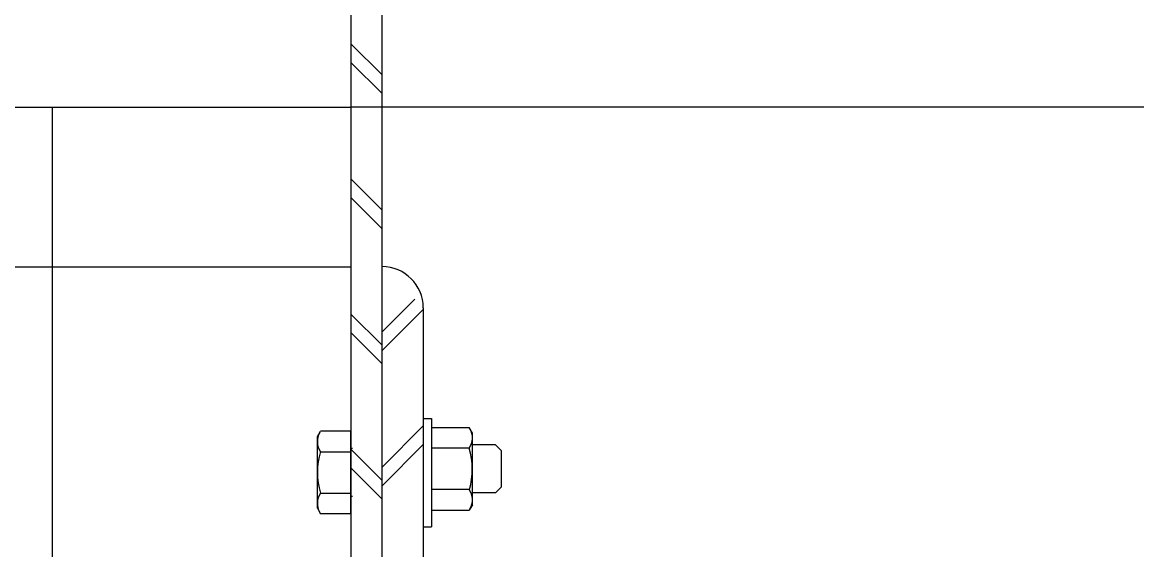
# Model space of a CAD drawing. Extents: x 0 to 320, y -4 to 473.
# Drawn here: x 28.412 to 29.538, y 17.028 to 17.562 of the extents above; entities that cross this region are included whole.
import ezdxf

# ---------------------------------------------------------------- set-up
doc = ezdxf.new("R2010")
doc.units = 0
doc.layers.add('Level 2', color=7, linetype='Continuous')
doc.layers.add('Level 3', color=7, linetype='Continuous')

msp = doc.modelspace()

# ---------------------------------------------------------------- linework, layer by layer
at = {"layer": 'Level 2'}
for p, q in [((28.7443, 16.8819), (28.7443, 17.9307)), ((28.7755, 16.8819), (28.7755, 17.9307)), ((27.5724, 17.4757), (28.7443, 17.4757)), ((28.4422, 16.9132), (28.4422, 17.4757)), ((30.6974, 17.4757), (28.7443, 17.4757)), ((27.9005, 17.3144), (28.7443, 17.3144)), ((28.8172, 17.2728), (28.8172, 16.9811)), ((28.8172, 17.161), (28.8254, 17.161)), ((28.8254, 17.161), (28.8254, 17.0512)), ((28.8254, 17.1518), (28.8636, 17.1518)), ((28.8669, 17.1462), (28.8636, 17.1518)), ((28.7102, 17.1426), (28.7134, 17.1482)), ((28.7102, 17.0701), (28.7102, 17.1426)), ((28.7441, 17.1482), (28.7134, 17.1482)), ((28.7441, 17.0645), (28.7441, 17.1482)), ((28.8669, 17.0737), (28.8669, 17.1462)), ((28.7134, 17.1273), (28.7441, 17.1273)), ((28.7457, 17.1306), (28.7441, 17.1306)), ((28.8637, 17.1309), (28.8254, 17.1309)), ((28.8903, 17.1342), (28.8669, 17.1342)), ((28.8903, 17.1342), (28.8964, 17.1281)), ((28.8964, 17.0918), (28.8964, 17.1281)), ((28.7134, 17.0854), (28.7441, 17.0854)), ((28.7441, 17.0857), (28.7441, 17.0645)), ((28.7457, 17.0821), (28.7441, 17.0821)), ((28.8637, 17.089), (28.8254, 17.089)), ((28.8903, 17.0857), (28.8669, 17.0857)), ((28.8903, 17.0857), (28.8964, 17.0918)), ((28.7102, 17.0701), (28.7134, 17.0645)), ((28.8669, 17.0737), (28.8636, 17.0681)), ((28.7441, 17.0645), (28.7134, 17.0645)), ((28.8254, 17.0681), (28.8636, 17.0681)), ((28.8172, 17.0512), (28.8254, 17.0512))]:
    msp.add_line(p, q, dxfattribs=at)
for centre, radius, start, end in [((28.7755, 17.2728), 0.0417, 0, 90), ((28.8487, 17.1412), 0.0182, 325.489, 30.2876), ((28.7283, 17.1376), 0.0182, 149.7124, 214.511), ((28.7829, 17.1061), 0.0727, 163.0184, 196.4966), ((28.7941, 17.1097), 0.0727, 343.5034, 16.9816), ((28.7283, 17.0751), 0.0182, 145.489, 210.2876), ((28.8487, 17.0787), 0.0182, 329.7124, 34.511)]:
    msp.add_arc(centre, radius, start, end, dxfattribs=at)
at = {"layer": 'Level 3'}
for p, q in [((28.7755, 17.5084), (28.7443, 17.5396)), ((28.7755, 17.4895), (28.7443, 17.5208)), ((28.7755, 17.3717), (28.7443, 17.4029)), ((28.7755, 17.3528), (28.7443, 17.3841)), ((28.7755, 17.2485), (28.8085, 17.2815)), ((28.7755, 17.235), (28.7443, 17.2662)), ((28.7755, 17.2296), (28.8172, 17.2713)), ((28.7755, 17.2161), (28.7443, 17.2474)), ((28.7755, 17.1118), (28.8172, 17.1535)), ((28.7755, 17.0983), (28.7443, 17.1295)), ((28.7755, 17.0929), (28.8172, 17.1346)), ((28.7755, 17.0794), (28.7443, 17.1107))]:
    msp.add_line(p, q, dxfattribs=at)

doc.saveas('drawing.dxf')
